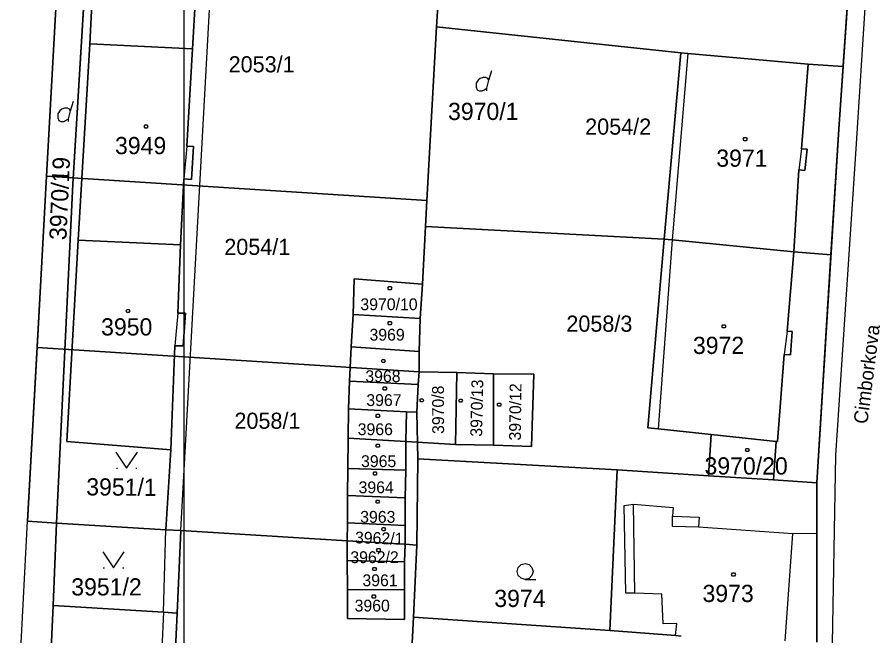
# Model space of a CAD drawing. Extents: x -263587 to -261993, y -1238795 to -1236748.
# Drawn here: x -263007.5 to -262927.6, y -1238008.6 to -1237951.1 of the extents above; entities that cross this region are included whole.
import ezdxf

# ---------------------------------------------------------------- set-up
doc = ezdxf.new("R2010")
doc.units = 0
for name, color, linetype in [('Vrstva 1', 7, 'Continuous'), ('Vrstva 3', 7, 'Continuous'), ('Vrstva 51', 7, 'Continuous')]:
    doc.layers.add(name, color=color, linetype=linetype)

msp = doc.modelspace()

# ---------------------------------------------------------------- linework, layer by layer
at = {"layer": 'Vrstva 1'}
for p, q in [((-263002.38, -1237966.64), (-263000, -1237927.13)), ((-263000, -1237927.13), (-263002.38, -1237966.64)), ((-262992.34, -1237998.85), (-262988.67, -1237932.42)), ((-262999.91, -1237935.03), (-263000.79, -1237953.58)), ((-263000.79, -1237953.58), (-262999.91, -1237935.03)), ((-262927.87, -1237935.93), (-262929.6, -1237963.34)), ((-262931.2, -1237961.5), (-262929.51, -1237937.22)), ((-262929.51, -1237937.22), (-262931.2, -1237961.5)), ((-263006.57, -1237997.98), (-263003.79, -1237947.46)), ((-262990.88, -1237947.64), (-262991.24, -1237954.03)), ((-262991.24, -1237954.03), (-262990.88, -1237947.64)), ((-263000.79, -1237953.58), (-263001.87, -1237971.84)), ((-263001.87, -1237971.84), (-263000.79, -1237953.58)), ((-262991.24, -1237954.03), (-263000.79, -1237953.58)), ((-263000.79, -1237953.58), (-262991.24, -1237954.03)), ((-262991.24, -1237954.03), (-262991.79, -1237963.1)), ((-262991.79, -1237963.1), (-262991.24, -1237954.03)), ((-262947.41, -1237971.75), (-262945.87, -1237954.42)), ((-262945.87, -1237954.42), (-262947.41, -1237971.75)), ((-262945.23, -1237954.48), (-262946.66, -1237971.82)), ((-262945.87, -1237954.42), (-262945.23, -1237954.48)), ((-262945.23, -1237954.48), (-262945.87, -1237954.42)), ((-262945.23, -1237954.48), (-262934.02, -1237955.46)), ((-262934.02, -1237955.46), (-262945.23, -1237954.48)), ((-262963.71, -1237956.97), (-262963.44, -1237956.07)), ((-262934.02, -1237955.46), (-262934.66, -1237963.33)), ((-262934.66, -1237963.33), (-262934.02, -1237955.46)), ((-263002.59, -1237959.82), (-263002.32, -1237958.92)), ((-262933.22, -1237994.39), (-262931.2, -1237961.5)), ((-262931.2, -1237961.5), (-262933.22, -1237994.39)), ((-262991.79, -1237963.1), (-262992.05, -1237966.14)), ((-262991.79, -1237963.1), (-262991.17, -1237963.11)), ((-262991.17, -1237963.11), (-262991.79, -1237963.1)), ((-262991.17, -1237963.11), (-262991.35, -1237966.18)), ((-262991.35, -1237966.18), (-262991.17, -1237963.11)), ((-262934.66, -1237963.33), (-262934.91, -1237965.31)), ((-262934.66, -1237963.33), (-262934.12, -1237963.37)), ((-262934.12, -1237963.37), (-262934.66, -1237963.33)), ((-262934.12, -1237963.37), (-262934.33, -1237965.35)), ((-262934.33, -1237965.35), (-262934.12, -1237963.37)), ((-262929.6, -1237963.34), (-262931.5, -1237991.84)), ((-262934.91, -1237965.31), (-262935.36, -1237972.92)), ((-262935.36, -1237972.92), (-262934.91, -1237965.31)), ((-262934.33, -1237965.35), (-262934.91, -1237965.31)), ((-262934.91, -1237965.31), (-262934.33, -1237965.35)), ((-262992.05, -1237966.14), (-262992.38, -1237972.27)), ((-262992.38, -1237972.27), (-262992.05, -1237966.14)), ((-262991.35, -1237966.18), (-262992.05, -1237966.14)), ((-262992.05, -1237966.14), (-262991.35, -1237966.18)), ((-263003.9, -1237998.14), (-263002.38, -1237966.64)), ((-263002.38, -1237966.64), (-263003.9, -1237998.14)), ((-263001.87, -1237971.84), (-263002.93, -1237990.57)), ((-263002.93, -1237990.57), (-263001.87, -1237971.84)), ((-262992.38, -1237972.27), (-263001.87, -1237971.84)), ((-263001.87, -1237971.84), (-262992.38, -1237972.27)), ((-262948.93, -1237989.28), (-262947.41, -1237971.75)), ((-262947.41, -1237971.75), (-262948.93, -1237989.28)), ((-262946.66, -1237971.82), (-262947.98, -1237989.38)), ((-262946.66, -1237971.82), (-262947.41, -1237971.75)), ((-262947.41, -1237971.75), (-262946.66, -1237971.82)), ((-262935.36, -1237972.92), (-262946.66, -1237971.82)), ((-262946.66, -1237971.82), (-262935.36, -1237972.92)), ((-262992.38, -1237972.27), (-262992.62, -1237978.64)), ((-262992.62, -1237978.64), (-262992.38, -1237972.27)), ((-262935.36, -1237972.92), (-262936, -1237980.29)), ((-262936, -1237980.29), (-262935.36, -1237972.92)), ((-262976.31, -1237978.75), (-262976.22, -1237975.44)), ((-262976.22, -1237975.44), (-262976.31, -1237978.75)), ((-262976.22, -1237975.44), (-262969.89, -1237975.92)), ((-262969.89, -1237975.92), (-262976.22, -1237975.44)), ((-262969.89, -1237975.92), (-262970.1, -1237979.13)), ((-262970.1, -1237979.13), (-262969.89, -1237975.92)), ((-262992.62, -1237978.64), (-262992.89, -1237981.65)), ((-262992.62, -1237978.64), (-262991.89, -1237978.63)), ((-262991.89, -1237978.63), (-262992.62, -1237978.64)), ((-262991.89, -1237978.63), (-262992.11, -1237981.66)), ((-262992.11, -1237981.66), (-262991.89, -1237978.63)), ((-262976.51, -1237981.76), (-262976.31, -1237978.75)), ((-262976.31, -1237978.75), (-262976.51, -1237981.76)), ((-262970.1, -1237979.13), (-262976.31, -1237978.75)), ((-262976.31, -1237978.75), (-262970.1, -1237979.13)), ((-262970.1, -1237979.13), (-262970.18, -1237982.19)), ((-262970.18, -1237982.19), (-262970.1, -1237979.13)), ((-262936, -1237980.29), (-262936.25, -1237982.48)), ((-262936, -1237980.29), (-262935.52, -1237980.33)), ((-262935.52, -1237980.33), (-262936, -1237980.29)), ((-262935.52, -1237980.33), (-262935.68, -1237982.51)), ((-262935.68, -1237982.51), (-262935.52, -1237980.33)), ((-262992.89, -1237981.65), (-262993.27, -1237991.34)), ((-262993.27, -1237991.34), (-262992.89, -1237981.65)), ((-262992.11, -1237981.66), (-262992.89, -1237981.65)), ((-262992.89, -1237981.65), (-262992.11, -1237981.66)), ((-262976.67, -1237984.94), (-262976.51, -1237981.76)), ((-262976.51, -1237981.76), (-262976.67, -1237984.94)), ((-262970.18, -1237982.19), (-262976.51, -1237981.76)), ((-262976.51, -1237981.76), (-262970.18, -1237982.19)), ((-262970.18, -1237982.19), (-262970.2, -1237984.08)), ((-262970.2, -1237984.08), (-262970.18, -1237982.19)), ((-262936.25, -1237982.48), (-262936.87, -1237990.57)), ((-262936.87, -1237990.57), (-262936.25, -1237982.48)), ((-262935.68, -1237982.51), (-262936.25, -1237982.48)), ((-262936.25, -1237982.48), (-262935.68, -1237982.51)), ((-262970.2, -1237984.08), (-262970.27, -1237985.26)), ((-262970.27, -1237985.26), (-262970.2, -1237984.08)), ((-262970.2, -1237984.08), (-262966.69, -1237984.15)), ((-262966.69, -1237984.15), (-262970.2, -1237984.08)), ((-262966.81, -1237990.84), (-262966.69, -1237984.15)), ((-262966.69, -1237984.15), (-262966.81, -1237990.84)), ((-262966.69, -1237984.15), (-262963.27, -1237984.26)), ((-262963.27, -1237984.26), (-262966.69, -1237984.15)), ((-262976.74, -1237987.52), (-262976.67, -1237984.94)), ((-262976.67, -1237984.94), (-262976.74, -1237987.52)), ((-262970.27, -1237985.26), (-262976.67, -1237984.94)), ((-262976.67, -1237984.94), (-262970.27, -1237985.26)), ((-262963.28, -1237990.91), (-262963.27, -1237984.26)), ((-262963.27, -1237984.26), (-262963.28, -1237990.91)), ((-262963.27, -1237984.26), (-262959.53, -1237984.29)), ((-262959.53, -1237984.29), (-262963.27, -1237984.26)), ((-262959.53, -1237984.29), (-262959.76, -1237991.01)), ((-262959.76, -1237991.01), (-262959.53, -1237984.29)), ((-262970.27, -1237985.26), (-262970.39, -1237987.83)), ((-262970.39, -1237987.83), (-262970.27, -1237985.26)), ((-262976.79, -1237990.26), (-262976.74, -1237987.52)), ((-262976.74, -1237987.52), (-262976.79, -1237990.26)), ((-262971.37, -1237987.81), (-262976.74, -1237987.52)), ((-262976.74, -1237987.52), (-262971.37, -1237987.81)), ((-262971.44, -1237990.56), (-262971.37, -1237987.81)), ((-262971.37, -1237987.81), (-262971.44, -1237990.56)), ((-262970.39, -1237987.83), (-262971.37, -1237987.81)), ((-262971.37, -1237987.81), (-262970.39, -1237987.83)), ((-262947.98, -1237989.38), (-262948.93, -1237989.28)), ((-262948.93, -1237989.28), (-262947.98, -1237989.38)), ((-262943.04, -1237989.91), (-262947.98, -1237989.38)), ((-262947.98, -1237989.38), (-262943.04, -1237989.91)), ((-263002.93, -1237990.57), (-262993.27, -1237991.34)), ((-262993.27, -1237991.34), (-263002.93, -1237990.57)), ((-262976.8, -1237993.07), (-262976.79, -1237990.26)), ((-262976.79, -1237990.26), (-262976.8, -1237993.07)), ((-262971.44, -1237990.56), (-262976.79, -1237990.26)), ((-262976.79, -1237990.26), (-262971.44, -1237990.56)), ((-262966.81, -1237990.84), (-262971.44, -1237990.56)), ((-262971.44, -1237990.56), (-262971.44, -1237993.23)), ((-262971.44, -1237993.23), (-262971.44, -1237990.56)), ((-262971.44, -1237990.56), (-262966.81, -1237990.84)), ((-262943.31, -1237993.74), (-262943.04, -1237989.91)), ((-262943.04, -1237989.91), (-262943.31, -1237993.74)), ((-262937.02, -1237990.55), (-262943.04, -1237989.91)), ((-262943.04, -1237989.91), (-262937.02, -1237990.55)), ((-262937.02, -1237990.55), (-262937.26, -1237994.13)), ((-262937.26, -1237994.13), (-262937.02, -1237990.55)), ((-262936.87, -1237990.57), (-262937.02, -1237990.55)), ((-262937.02, -1237990.55), (-262936.87, -1237990.57)), ((-262993.27, -1237991.34), (-262993.73, -1237998.76)), ((-262993.73, -1237998.76), (-262993.27, -1237991.34)), ((-262963.28, -1237990.91), (-262966.81, -1237990.84)), ((-262966.81, -1237990.84), (-262963.28, -1237990.91)), ((-262959.76, -1237991.01), (-262963.28, -1237990.91)), ((-262963.28, -1237990.91), (-262959.76, -1237991.01)), ((-262970.41, -1238000.2), (-262970.3, -1237992.18)), ((-262970.3, -1237992.18), (-262970.41, -1238000.2)), ((-262970.3, -1237992.18), (-262951.79, -1237993.2)), ((-262951.79, -1237993.2), (-262970.3, -1237992.18)), ((-262931.5, -1237991.84), (-262931.82, -1238009.34)), ((-262998.32, -1237993.04), (-262998.22, -1237993.04)), ((-262996.52, -1237993.04), (-262996.42, -1237993.04)), ((-262976.84, -1237995.59), (-262976.8, -1237993.07)), ((-262976.8, -1237993.07), (-262976.84, -1237995.59)), ((-262971.44, -1237993.23), (-262976.8, -1237993.07)), ((-262976.8, -1237993.07), (-262971.44, -1237993.23)), ((-262971.44, -1237993.23), (-262971.49, -1237995.8)), ((-262971.49, -1237995.8), (-262971.44, -1237993.23)), ((-262952.46, -1238008.14), (-262951.79, -1237993.2)), ((-262951.79, -1237993.2), (-262952.46, -1238008.14)), ((-262951.79, -1237993.2), (-262943.31, -1237993.74)), ((-262943.31, -1237993.74), (-262951.79, -1237993.2)), ((-262943.31, -1237993.74), (-262937.26, -1237994.13)), ((-262937.26, -1237994.13), (-262943.31, -1237993.74)), ((-262937.26, -1237994.13), (-262933.22, -1237994.39)), ((-262933.22, -1237994.39), (-262937.26, -1237994.13)), ((-262933.22, -1237994.39), (-262933.22, -1237999.11)), ((-262933.22, -1237999.11), (-262933.22, -1237994.39)), ((-262976.86, -1237998.12), (-262976.84, -1237995.59)), ((-262976.84, -1237995.59), (-262976.86, -1237998.12)), ((-262976.84, -1237995.59), (-262971.49, -1237995.8)), ((-262971.49, -1237995.8), (-262976.84, -1237995.59)), ((-262971.49, -1237995.8), (-262971.49, -1237998.36)), ((-262971.49, -1237998.36), (-262971.49, -1237995.8)), ((-262951.12, -1237996.5), (-262950.26, -1237996.38)), ((-262950.99, -1238004.66), (-262951.12, -1237996.5)), ((-262950.13, -1238004.67), (-262950.26, -1237996.38)), ((-262950.26, -1237996.38), (-262946.57, -1237996.71)), ((-262946.57, -1237996.71), (-262946.64, -1237997.5)), ((-262946.64, -1237998.45), (-262946.64, -1237997.5)), ((-262946.64, -1237997.5), (-262944.15, -1237997.61)), ((-262944.15, -1237997.61), (-262944.24, -1237998.54)), ((-263007.54, -1238016.15), (-263006.57, -1237997.98)), ((-263003.9, -1237998.14), (-263006.57, -1237997.98)), ((-263006.57, -1237997.98), (-263003.9, -1237998.14)), ((-263003.9, -1237998.14), (-263004.21, -1238005.82)), ((-263004.21, -1238005.82), (-263003.9, -1237998.14)), ((-262993.73, -1237998.76), (-263003.9, -1237998.14)), ((-263003.9, -1237998.14), (-262993.73, -1237998.76)), ((-262976.87, -1237999.8), (-262976.86, -1237998.12)), ((-262976.86, -1237998.12), (-262976.87, -1237999.8)), ((-262976.86, -1237998.12), (-262971.49, -1237998.36)), ((-262971.49, -1237998.36), (-262976.86, -1237998.12)), ((-262971.49, -1237998.36), (-262971.48, -1238000.12)), ((-262971.48, -1238000.12), (-262971.49, -1237998.36)), ((-262944.24, -1237998.54), (-262946.64, -1237998.45)), ((-262935.46, -1237999.14), (-262944.24, -1237998.54)), ((-262993.96, -1238006.44), (-262993.73, -1237998.76)), ((-262993.73, -1237998.76), (-262992.34, -1237998.85)), ((-262992.34, -1237998.85), (-262993.73, -1237998.76)), ((-262992.34, -1237998.85), (-262992.69, -1238006.52)), ((-262992.69, -1238006.52), (-262992.34, -1237998.85)), ((-262992.34, -1237998.85), (-262976.87, -1237999.8)), ((-262976.87, -1237999.8), (-262992.34, -1237998.85)), ((-262936.16, -1238009.09), (-262935.46, -1237999.14)), ((-262933.22, -1237999.11), (-262935.46, -1237999.14)), ((-262933.22, -1237999.11), (-262933.22, -1238009.23)), ((-262933.22, -1238009.23), (-262933.22, -1237999.11)), ((-262976.87, -1237999.8), (-262976.88, -1238001.62)), ((-262976.88, -1238001.62), (-262976.87, -1237999.8)), ((-262976.87, -1237999.8), (-262971.48, -1238000.12)), ((-262971.48, -1238000.12), (-262976.87, -1237999.8)), ((-262971.55, -1238001.76), (-262971.48, -1238000.12)), ((-262971.48, -1238000.12), (-262971.55, -1238001.76)), ((-262971.48, -1238000.12), (-262970.41, -1238000.2)), ((-262970.41, -1238000.2), (-262971.48, -1238000.12)), ((-262970.71, -1238006.91), (-262970.41, -1238000.2)), ((-262970.41, -1238000.2), (-262970.71, -1238006.91)), ((-262976.84, -1238004.32), (-262976.88, -1238001.62)), ((-262976.88, -1238001.62), (-262971.55, -1238001.76)), ((-262976.88, -1238001.62), (-262976.84, -1238004.32)), ((-262971.55, -1238001.76), (-262976.88, -1238001.62)), ((-262971.55, -1238001.76), (-262971.54, -1238004.37)), ((-262971.54, -1238004.37), (-262971.55, -1238001.76)), ((-262999.54, -1238002.31), (-262999.44, -1238002.31)), ((-262997.74, -1238002.31), (-262997.64, -1238002.31)), ((-262976.86, -1238007.02), (-262976.84, -1238004.32)), ((-262976.84, -1238004.32), (-262976.86, -1238007.02)), ((-262971.54, -1238004.37), (-262976.84, -1238004.32)), ((-262976.84, -1238004.32), (-262971.54, -1238004.37)), ((-262971.54, -1238004.37), (-262971.54, -1238007.11)), ((-262971.54, -1238007.11), (-262971.54, -1238004.37)), ((-262950.13, -1238004.67), (-262950.99, -1238004.66)), ((-262947.64, -1238004.75), (-262950.13, -1238004.67)), ((-262947.52, -1238007.51), (-262947.64, -1238004.75)), ((-263005.04, -1238024.78), (-263004.21, -1238005.82)), ((-263004.21, -1238005.82), (-263005.04, -1238024.78)), ((-263004.21, -1238005.82), (-262993.96, -1238006.44)), ((-262993.96, -1238006.44), (-263004.21, -1238005.82)), ((-262993.96, -1238006.44), (-262994.71, -1238025.11)), ((-262993.96, -1238006.44), (-262992.69, -1238006.52)), ((-262992.69, -1238006.52), (-262993.96, -1238006.44)), ((-262992.69, -1238006.52), (-262993.53, -1238025.14)), ((-262993.53, -1238025.14), (-262992.69, -1238006.52)), ((-262971.54, -1238007.11), (-262976.86, -1238007.02)), ((-262976.86, -1238007.02), (-262971.54, -1238007.11)), ((-262971.48, -1238021.18), (-262970.71, -1238006.91)), ((-262970.71, -1238006.91), (-262971.48, -1238021.18)), ((-262952.46, -1238008.14), (-262970.71, -1238006.91)), ((-262970.71, -1238006.91), (-262952.46, -1238008.14)), ((-262946.35, -1238008.61), (-262952.46, -1238008.14)), ((-262952.46, -1238008.14), (-262946.35, -1238008.61)), ((-262946.25, -1238007.49), (-262947.52, -1238007.51)), ((-262946.35, -1238008.61), (-262946.25, -1238007.49)), ((-262945.84, -1238008.65), (-262946.35, -1238008.61)), ((-262946.35, -1238008.61), (-262945.84, -1238008.65))]:
    msp.add_line(p, q, dxfattribs=at)
for points in [[(-262963.89, -1237957.96), (-262963.89, -1237957.69), (-262963.71, -1237956.97), (-262963.8, -1237956.79), (-262963.98, -1237956.7), (-262964.25, -1237956.7), (-262964.52, -1237956.79), (-262964.7, -1237956.97), (-262964.88, -1237957.24), (-262964.88, -1237957.6), (-262964.79, -1237957.87), (-262964.61, -1237957.96), (-262964.34, -1237957.96), (-262964.16, -1237957.87), (-262963.89, -1237957.69)], [(-263002.77, -1237960.81), (-263002.77, -1237960.54), (-263002.59, -1237959.82), (-263002.68, -1237959.64), (-263002.86, -1237959.55), (-263003.13, -1237959.55), (-263003.4, -1237959.64), (-263003.58, -1237959.82), (-263003.76, -1237960.09), (-263003.76, -1237960.45), (-263003.67, -1237960.72), (-263003.49, -1237960.81), (-263003.22, -1237960.81), (-263003.04, -1237960.72), (-263002.77, -1237960.54)], [(-262998.37, -1237991.54), (-262997.37, -1237993.04), (-262996.37, -1237991.54)], [(-262999.59, -1238000.81), (-262998.59, -1238002.31), (-262997.59, -1238000.81)], [(-262960.33, -1238003.38), (-262960.71, -1238003.28), (-262960.98, -1238003.01), (-262961.08, -1238002.64), (-262960.98, -1238002.27), (-262960.71, -1238002), (-262960.34, -1238001.9), (-262959.97, -1238002), (-262959.7, -1238002.27), (-262959.6, -1238002.65), (-262959.7, -1238003.03), (-262959.97, -1238003.3), (-262960.35, -1238003.4), (-262959.35, -1238003.4)]]:
    msp.add_lwpolyline(points, dxfattribs=at)
for points in [[(-262995.48, -1237961.12), (-262995.39, -1237961.27), (-262995.48, -1237961.42), (-262995.66, -1237961.42), (-262995.75, -1237961.27), (-262995.66, -1237961.12)], [(-262939.8, -1237962.29), (-262939.71, -1237962.44), (-262939.8, -1237962.59), (-262939.98, -1237962.59), (-262940.07, -1237962.44), (-262939.98, -1237962.29)], [(-262972.83, -1237976.14), (-262972.74, -1237976.29), (-262972.83, -1237976.44), (-262973.01, -1237976.44), (-262973.1, -1237976.29), (-262973.01, -1237976.14)], [(-262997.16, -1237978.27), (-262997.07, -1237978.42), (-262997.16, -1237978.57), (-262997.34, -1237978.57), (-262997.43, -1237978.42), (-262997.34, -1237978.27)], [(-262972.83, -1237979.4), (-262972.74, -1237979.55), (-262972.83, -1237979.7), (-262973.01, -1237979.7), (-262973.1, -1237979.55), (-262973.01, -1237979.4)], [(-262941.78, -1237979.7), (-262941.69, -1237979.85), (-262941.78, -1237980), (-262941.96, -1237980), (-262942.05, -1237979.85), (-262941.96, -1237979.7)], [(-262973.43, -1237982.92), (-262973.34, -1237983.07), (-262973.43, -1237983.22), (-262973.61, -1237983.22), (-262973.7, -1237983.07), (-262973.61, -1237982.92)], [(-262973.28, -1237985.49), (-262973.19, -1237985.64), (-262973.28, -1237985.79), (-262973.46, -1237985.79), (-262973.55, -1237985.64), (-262973.46, -1237985.49)], [(-262969.86, -1237986.58), (-262969.77, -1237986.73), (-262969.86, -1237986.88), (-262970.04, -1237986.88), (-262970.13, -1237986.73), (-262970.04, -1237986.58)], [(-262966.24, -1237986.61), (-262966.15, -1237986.76), (-262966.24, -1237986.91), (-262966.42, -1237986.91), (-262966.51, -1237986.76), (-262966.42, -1237986.61)], [(-262962.67, -1237986.98), (-262962.58, -1237987.13), (-262962.67, -1237987.28), (-262962.85, -1237987.28), (-262962.94, -1237987.13), (-262962.85, -1237986.98)], [(-262973.93, -1237988.02), (-262973.84, -1237988.17), (-262973.93, -1237988.32), (-262974.11, -1237988.32), (-262974.2, -1237988.17), (-262974.11, -1237988.02)], [(-262973.93, -1237990.8), (-262973.84, -1237990.95), (-262973.93, -1237991.1), (-262974.11, -1237991.1), (-262974.2, -1237990.95), (-262974.11, -1237990.8)], [(-262939.6, -1237991.2), (-262939.51, -1237991.35), (-262939.6, -1237991.5), (-262939.78, -1237991.5), (-262939.87, -1237991.35), (-262939.78, -1237991.2)], [(-262974.2, -1237993.38), (-262974.11, -1237993.53), (-262974.2, -1237993.68), (-262974.38, -1237993.68), (-262974.47, -1237993.53), (-262974.38, -1237993.38)], [(-262973.95, -1237996.01), (-262973.86, -1237996.16), (-262973.95, -1237996.31), (-262974.13, -1237996.31), (-262974.22, -1237996.16), (-262974.13, -1237996.01)], [(-262973.4, -1237998.56), (-262973.31, -1237998.71), (-262973.4, -1237998.86), (-262973.58, -1237998.86), (-262973.67, -1237998.71), (-262973.58, -1237998.56)], [(-262973.88, -1238000.51), (-262973.79, -1238000.66), (-262973.88, -1238000.81), (-262974.06, -1238000.81), (-262974.15, -1238000.66), (-262974.06, -1238000.51)], [(-262974.25, -1238002.27), (-262974.16, -1238002.42), (-262974.25, -1238002.57), (-262974.43, -1238002.57), (-262974.52, -1238002.42), (-262974.43, -1238002.27)], [(-262940.89, -1238002.77), (-262940.8, -1238002.92), (-262940.89, -1238003.07), (-262941.07, -1238003.07), (-262941.16, -1238002.92), (-262941.07, -1238002.77)], [(-262974.3, -1238004.82), (-262974.21, -1238004.97), (-262974.3, -1238005.12), (-262974.48, -1238005.12), (-262974.57, -1238004.97), (-262974.48, -1238004.82)]]:
    msp.add_lwpolyline(points, close=True, dxfattribs=at)
at = {"layer": 'Vrstva 3'}
for points in [[(-262930.796, -1237955.7), (-262934.02, -1237955.46), (-262945.23, -1237954.48), (-262945.87, -1237954.42), (-262968.56, -1237951.99), (-262968.34, -1237948.06), (-262953.75, -1237937.92), (-262929.91, -1237933.23), (-262929.55, -1237934.53), (-262929.41, -1237935.88), (-262929.51, -1237937.22)], [(-262968.56, -1237951.99), (-262969.46, -1237968.14), (-263004.803, -1237965.87), (-263003.79, -1237947.46), (-263003.738, -1237946.51), (-262990.88, -1237947.64), (-262990.29, -1237947.69), (-262968.34, -1237948.06)], [(-262969.46, -1237968.14), (-262968.56, -1237951.99), (-262945.87, -1237954.42), (-262945.23, -1237954.48), (-262934.02, -1237955.46), (-262930.796, -1237955.7), (-262931.2, -1237961.5), (-262931.919, -1237973.2), (-262935.36, -1237972.92), (-262946.66, -1237971.82), (-262947.41, -1237971.75), (-262969.59, -1237970.56)], [(-263004.803, -1237965.87), (-262969.46, -1237968.14), (-262969.59, -1237970.56), (-262969.89, -1237975.92), (-262970.1, -1237979.13), (-262970.18, -1237982.19), (-262970.2, -1237984.08), (-263005.681, -1237981.82)], [(-262970.3, -1237992.18), (-262970.39, -1237987.83), (-262970.27, -1237985.26), (-262970.2, -1237984.08), (-262970.18, -1237982.19), (-262970.1, -1237979.13), (-262969.89, -1237975.92), (-262969.59, -1237970.56), (-262947.41, -1237971.75), (-262946.66, -1237971.82), (-262935.36, -1237972.92), (-262931.919, -1237973.2), (-262933.22, -1237994.39), (-262937.26, -1237994.13), (-262937.02, -1237990.55), (-262943.04, -1237989.91), (-262943.31, -1237993.74), (-262951.79, -1237993.2)], [(-263005.681, -1237981.82), (-262970.2, -1237984.08), (-262970.27, -1237985.26), (-262970.39, -1237987.83), (-262970.3, -1237992.18), (-262970.41, -1238000.2), (-262971.48, -1238000.12), (-262976.87, -1237999.8), (-262992.34, -1237998.85), (-262993.73, -1237998.76), (-263003.9, -1237998.14), (-263006.57, -1237997.98)]]:
    msp.add_lwpolyline(points, close=True, dxfattribs=at)
msp.add_lwpolyline([(-263003.79, -1237947.46), (-263004.803, -1237965.87), (-263005.681, -1237981.82), (-263006.57, -1237997.98), (-263003.9, -1237998.14), (-262993.73, -1237998.76), (-262992.34, -1237998.85), (-262976.87, -1237999.8), (-262971.48, -1238000.12), (-262970.41, -1238000.2), (-262970.3, -1237992.18), (-262951.79, -1237993.2), (-262943.31, -1237993.74), (-262937.26, -1237994.13), (-262933.22, -1237994.39), (-262931.919, -1237973.2), (-262931.2, -1237961.5), (-262930.796, -1237955.7), (-262929.51, -1237937.22)], dxfattribs=at)
at = {"layer": 'Vrstva 51'}
msp.add_lwpolyline([(-262992.03, -1237088.09), (-262695.03, -1237088.09), (-262695.03, -1238768.09), (-262992.03, -1238768.09)], close=True, dxfattribs=at)

# ---------------------------------------------------------------- texts
at = {"layer": 'Vrstva 1'}
for s, height, p in [('3970/1', 1.6, (-262967.5, -1237960.66)), ('3949', 1.6, (-262998.45, -1237963.84)), ('3971', 1.6, (-262942.575, -1237965.01)), ('3970/10', 1.1, (-262975.649, -1237978.35)), ('3950', 1.6, (-262999.743, -1237980.7)), ('3969', 1.1, (-262974.802, -1237981.18)), ('3972', 1.6, (-262944.744, -1237982.42)), ('3968', 1.1, (-262975.187, -1237985.04)), ('3967', 1.1, (-262975.097, -1237987.26)), ('3966', 1.1, (-262975.898, -1237989.97)), ('3965', 1.1, (-262975.587, -1237992.94)), ('3970/20', 1.6, (-262943.666, -1237993.63)), ('3964', 1.1, (-262975.817, -1237995.37)), ('3963', 1.1, (-262975.667, -1237998.12)), ('3962/2', 1.1, (-262976.582, -1238001.87)), ('3951/2', 1.6, (-263002.516, -1238004.88)), ('3961', 1.1, (-262975.457, -1238004.02)), ('3973', 1.6, (-262943.854, -1238005.49)), ('3974', 1.6, (-262963.204, -1238005.95)), ('3960', 1.1, (-262976.185, -1238006.37))]:
    msp.add_text(s, height=height, dxfattribs=at).set_placement(p)
for s, height, rotation, p in [('3970/19', 1.6, 87.43336, (-263002.971, -1237971.857)), ('Cimborkova', 1.3, 82.73511, (-262928.535, -1237988.978)), ('3970/13', 1.1, 88.75116, (-262964.337, -1237990.125)), ('3970/8', 1.1, 90.24085, (-262967.868, -1237989.855)), ('3970/12', 1.1, 89.32412, (-262960.736, -1237990.474)), ('3951/1', 1.6, 359.53102, (-263001.13, -1237995.571)), ('3962/1', 1.1, 358.32781, (-262976.163, -1238000.03))]:
    msp.add_text(s, height=height, rotation=rotation, dxfattribs=at).set_placement(p)
at = {"layer": 'Vrstva 3'}
for s, p in [('2053/1', (-262987.892, -1237956.229)), ('2054/2', (-262954.757, -1237962.023)), ('2054/1', (-262988.296, -1237973.209)), ('2058/3', (-262956.508, -1237980.351)), ('2058/1', (-262987.353, -1237989.38))]:
    msp.add_text(s, height=1.5, dxfattribs=at).set_placement(p)

doc.saveas('drawing.dxf')
